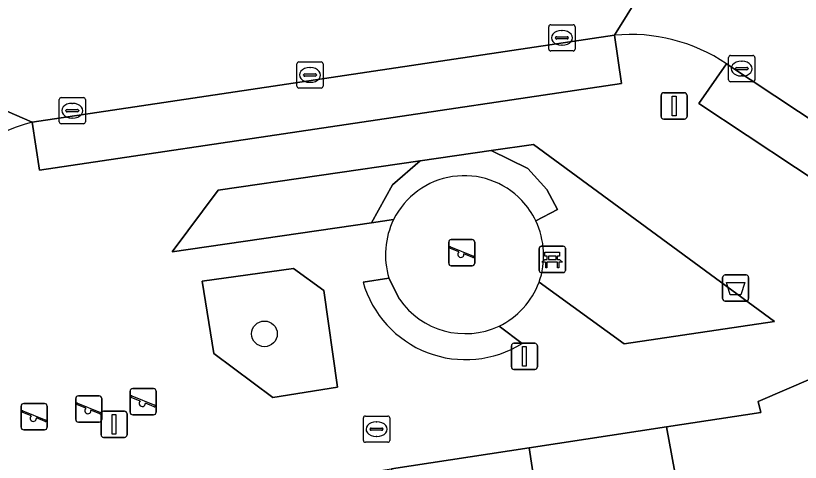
# Model space of a CAD drawing. Extents: x 159279 to 160377, y 384531 to 385888.
# Drawn here: x 159899.2 to 159929.07, y 384915.84 to 384932.85 of the extents above; entities that cross this region are included whole.
import ezdxf

# ---------------------------------------------------------------- set-up
doc = ezdxf.new("R2010")
doc.units = 0
for name, color, linetype in [('IMGEO_Afvalbak', 7, 'Continuous'), ('IMGEO_Bank', 7, 'Continuous'), ('IMGEO_Boom', 7, 'Continuous'), ('IMGEO_Brandkraan', 7, 'Continuous'), ('IMGEO_Groenvoorziening', 7, 'Continuous'), ('IMGEO_Haag', 7, 'Continuous'), ('IMGEO_Kolk', 7, 'Continuous'), ('IMGEO_Lichtmast', 7, 'Continuous'), ('IMGEO_Pand', 7, 'Continuous'), ('IMGEO_Parkeervlak_open', 7, 'Continuous'), ('IMGEO_Rijbaan_lokaal_open', 7, 'Continuous'), ('IMGEO_Speelvoorziening', 7, 'Continuous'), ('IMGEO_Terreindeel_onvherhard', 7, 'Continuous'), ('IMGEO_Voetpad_open', 7, 'Continuous')]:
    doc.layers.add(name, color=color, linetype=linetype)

msp = doc.modelspace()

# ---------------------------------------------------------------- linework, layer by layer
at = {"layer": 'IMGEO_Afvalbak'}
for p, q in [((159926.11, 384922.079), (159926.11, 384922.879)), ((159926.11, 384922.879), (159926.11, 384922.079)), ((159926.21, 384922.979), (159927, 384922.979)), ((159927, 384922.979), (159926.21, 384922.979)), ((159927.1, 384922.879), (159927.1, 384922.079)), ((159927.1, 384922.079), (159927.1, 384922.879)), ((159927, 384921.979), (159926.21, 384921.979)), ((159926.21, 384921.979), (159927, 384921.979))]:
    msp.add_line(p, q, dxfattribs=at)
msp.add_lwpolyline([(159926.253, 384922.693), (159926.957, 384922.693), (159926.808, 384922.223), (159926.402, 384922.223), (159926.253, 384922.693)], dxfattribs=at)
for centre, start, end in [((159926.21, 384922.879), 90, 180), ((159926.21, 384922.879), 90, 180), ((159927, 384922.879), 0, 90), ((159927, 384922.879), 360, 90), ((159926.21, 384922.079), 180, 270), ((159926.21, 384922.079), 180, 270), ((159927, 384922.079), 270, 0), ((159927, 384922.079), 270, 0)]:
    msp.add_arc(centre, 0.1, start, end, dxfattribs=at)
at = {"layer": 'IMGEO_Bank'}
for p, q in [((159919.126, 384923.144), (159919.126, 384923.985)), ((159919.126, 384923.985), (159919.126, 384923.144)), ((159919.201, 384924.069), (159920.042, 384924.069)), ((159920.042, 384924.069), (159919.201, 384924.069)), ((159920.126, 384923.994), (159920.126, 384923.153)), ((159920.126, 384923.153), (159920.126, 384923.994)), ((159919.435, 384923.575), (159919.435, 384923.681)), ((159919.479, 384923.681), (159919.479, 384923.575)), ((159919.767, 384923.687), (159919.485, 384923.687)), ((159919.773, 384923.575), (159919.773, 384923.681)), ((159919.817, 384923.681), (159919.817, 384923.575)), ((159919.823, 384923.467), (159919.43, 384923.467)), ((159919.485, 384923.569), (159919.767, 384923.569)), ((159920.051, 384923.069), (159919.21, 384923.069)), ((159919.21, 384923.069), (159920.051, 384923.069))]:
    msp.add_line(p, q, dxfattribs=at)
for points in [[(159919.429, 384923.687), (159919.343, 384923.687), (159919.343, 384923.848), (159919.906, 384923.848), (159919.906, 384923.687), (159919.823, 384923.687)], [(159919.373, 384923.467), (159919.231, 384923.467), (159919.343, 384923.569), (159919.429, 384923.569)], [(159919.423, 384923.46), (159919.423, 384923.253), (159919.38, 384923.253), (159919.38, 384923.46)], [(159919.823, 384923.569), (159919.906, 384923.569), (159920.018, 384923.467), (159919.879, 384923.467)], [(159919.873, 384923.46), (159919.873, 384923.253), (159919.829, 384923.253), (159919.829, 384923.46)]]:
    msp.add_lwpolyline(points, dxfattribs=at)
for centre, radius, start, end in [((159919.204, 384923.991), 0.0779, 92.4484, 184.2845), ((159919.204, 384923.991), 0.0779, 92.4484, 184.2845), ((159920.048, 384923.991), 0.0779, 2.4484, 94.2845), ((159920.048, 384923.991), 0.0779, 2.4484, 94.2845), ((159919.428, 384923.68), 0.00671, 2.8957, 87.1043), ((159919.485, 384923.68), 0.00671, 92.8957, 177.1043), ((159919.767, 384923.68), 0.00671, 2.8957, 87.1043), ((159919.824, 384923.68), 0.00671, 92.8957, 177.1043), ((159919.373, 384923.46), 0.00671, 2.8957, 87.1043), ((159919.43, 384923.46), 0.00671, 92.8957, 177.1043), ((159919.428, 384923.576), 0.00671, 272.8957, 357.1043), ((159919.485, 384923.576), 0.00671, 182.8957, 267.1043), ((159919.767, 384923.576), 0.00671, 272.8957, 357.1043), ((159919.824, 384923.576), 0.00671, 182.8957, 267.1043), ((159919.822, 384923.46), 0.00671, 2.8957, 87.1043), ((159919.879, 384923.46), 0.00671, 92.8957, 177.1043), ((159919.204, 384923.147), 0.0779, 182.4484, 274.2845), ((159919.204, 384923.147), 0.0779, 182.4484, 274.2845), ((159920.048, 384923.147), 0.0779, 272.4484, 4.2845), ((159920.048, 384923.147), 0.0779, 272.4484, 4.2845)]:
    msp.add_arc(centre, radius, start, end, dxfattribs=at)
at = {"layer": 'IMGEO_Boom'}
msp.add_circle((159908.669, 384920.734), 0.489, dxfattribs=at)
at = {"layer": 'IMGEO_Brandkraan'}
for p, q in [((159912.434, 384916.677), (159912.434, 384917.529)), ((159912.509, 384917.603), (159913.361, 384917.603)), ((159912.922, 384917.383), (159912.947, 384917.383)), ((159913.435, 384917.529), (159913.435, 384916.677)), ((159912.693, 384917.097), (159912.693, 384917.109)), ((159912.736, 384917.146), (159913.134, 384917.146)), ((159913.177, 384917.109), (159913.177, 384917.097)), ((159913.131, 384917.06), (159912.733, 384917.06)), ((159912.945, 384916.823), (159912.92, 384916.823)), ((159913.361, 384916.603), (159912.509, 384916.603))]:
    msp.add_line(p, q, dxfattribs=at)
for points in [[(159912.434, 384916.677), (159912.434, 384917.529)], [(159912.509, 384917.603), (159913.361, 384917.603)], [(159913.435, 384917.529), (159913.435, 384916.677)], [(159913.361, 384916.603), (159912.509, 384916.603)]]:
    msp.add_lwpolyline(points, dxfattribs=at)
for centre, radius, start, end in [((159912.511, 384917.527), 0.0765, 91.552, 178.448), ((159912.511, 384917.527), 0.0765, 91.552, 178.448), ((159913.359, 384917.527), 0.0765, 1.552, 88.448), ((159913.359, 384917.527), 0.0765, 1.552, 88.448), ((159912.733, 384917.106), 0.0403, 85.8775, 175.7526), ((159912.73, 384917.096), 0.0366, 178.938, 274.7102), ((159913.134, 384917.103), 0.043, 264.8664, 352.4533), ((159913.138, 384917.108), 0.0386, 1.7309, 96.639), ((159912.511, 384916.679), 0.0765, 181.552, 268.448), ((159912.511, 384916.679), 0.0765, 181.552, 268.448), ((159913.359, 384916.679), 0.0765, 271.552, 358.448), ((159913.359, 384916.679), 0.0765, 271.552, 358.448)]:
    msp.add_arc(centre, radius, start, end, dxfattribs=at)
for centre, major_axis, ratio, start_param, end_param in [((159912.921, 384917.103), (-0.387, 0.002), 0.722429, 4.712389, 7.853982), ((159912.946, 384917.103), (-0.39, 0.002), 0.717154, 1.570796, 4.712389)]:
    msp.add_ellipse(centre, major_axis=major_axis, ratio=ratio, start_param=start_param, end_param=end_param, dxfattribs=at)
at = {"layer": 'IMGEO_Groenvoorziening'}
for points in [[(159918.911, 384927.947), (159917.302, 384927.714), (159918.696, 384927.032), (159919.421, 384926.233), (159919.821, 384925.471), (159918.995, 384925.039)], [(159919.124, 384922.697), (159922.365, 384920.35), (159928.08, 384921.21), (159918.911, 384927.947)], [(159917.302, 384927.714), (159914.601, 384927.323), (159913.542, 384926.415), (159912.748, 384924.965), (159913.583, 384925.087)], [(159918.995, 384925.039), (159919.821, 384925.471), (159919.421, 384926.233), (159918.696, 384927.032), (159917.302, 384927.714)], [(159913.803, 384922.059), (159913.403, 384922.861), (159912.421, 384922.704)], [(159918.481, 384920.368), (159917.601, 384921.025)]]:
    msp.add_lwpolyline(points, dxfattribs=at)
for points in [[(159914.601, 384927.323), (159906.905, 384926.208), (159905.155, 384923.855), (159912.748, 384924.965), (159913.542, 384926.415)], [(159911.45, 384918.708), (159910.925, 384922.383), (159909.774, 384923.22), (159906.294, 384922.744), (159906.743, 384919.98), (159908.989, 384918.307)]]:
    msp.add_lwpolyline(points, close=True, dxfattribs=at)
for centre, radius, start, end in [((159916.278, 384923.75), 3.008, 43.4266, 153.6154), ((159916.243, 384923.728), 3.049, 25.4757, 43.285), ((159916.217, 384923.711), 3.078, 340.7595, 25.546), ((159916.329, 384923.814), 4.063, 195.8522, 301.9867), ((159916.316, 384923.797), 3.055, 214.669, 294.8719)]:
    msp.add_arc(centre, radius, start, end, dxfattribs=at)
at = {"layer": 'IMGEO_Haag'}
for points in [[(159917.302, 384927.714), (159914.601, 384927.323), (159913.542, 384926.415), (159912.748, 384924.965), (159913.583, 384925.087)], [(159918.995, 384925.039), (159919.821, 384925.471), (159919.421, 384926.233), (159918.696, 384927.032), (159917.302, 384927.714)], [(159913.803, 384922.059), (159913.403, 384922.861), (159912.421, 384922.704)], [(159918.481, 384920.368), (159917.601, 384921.025)]]:
    msp.add_lwpolyline(points, dxfattribs=at)
for centre, radius, start, end in [((159916.278, 384923.75), 3.008, 43.4266, 153.6154), ((159916.243, 384923.728), 3.049, 25.4757, 43.285), ((159916.329, 384923.814), 4.063, 195.8522, 301.9867), ((159916.316, 384923.797), 3.055, 214.669, 294.8719)]:
    msp.add_arc(centre, radius, start, end, dxfattribs=at)
at = {"layer": 'IMGEO_Kolk'}
for p, q in [((159919.493, 384931.583), (159919.493, 384932.435)), ((159919.568, 384932.509), (159920.42, 384932.509)), ((159920.494, 384932.435), (159920.494, 384931.583)), ((159919.795, 384932.052), (159920.193, 384932.052)), ((159919.981, 384932.289), (159920.006, 384932.289)), ((159919.752, 384932.003), (159919.752, 384932.015)), ((159920.19, 384931.966), (159919.792, 384931.966)), ((159920.004, 384931.729), (159919.979, 384931.729)), ((159920.236, 384932.015), (159920.236, 384932.003)), ((159920.42, 384931.509), (159919.568, 384931.509)), ((159926.335, 384930.411), (159926.335, 384931.263)), ((159926.41, 384931.337), (159927.262, 384931.337)), ((159927.336, 384931.263), (159927.336, 384930.411)), ((159909.902, 384930.169), (159909.902, 384931.021)), ((159909.977, 384931.095), (159910.829, 384931.095)), ((159910.39, 384930.875), (159910.415, 384930.875)), ((159910.903, 384931.021), (159910.903, 384930.169)), ((159926.594, 384930.831), (159926.594, 384930.843)), ((159926.637, 384930.88), (159927.035, 384930.88)), ((159926.823, 384931.117), (159926.848, 384931.117)), ((159927.078, 384930.843), (159927.078, 384930.831)), ((159910.161, 384930.589), (159910.161, 384930.601)), ((159910.599, 384930.552), (159910.201, 384930.552)), ((159910.204, 384930.638), (159910.602, 384930.638)), ((159910.645, 384930.601), (159910.645, 384930.589)), ((159927.032, 384930.794), (159926.634, 384930.794)), ((159926.846, 384930.557), (159926.821, 384930.557)), ((159910.413, 384930.315), (159910.388, 384930.315)), ((159927.262, 384930.337), (159926.41, 384930.337)), ((159910.829, 384930.095), (159909.977, 384930.095)), ((159900.854, 384928.809), (159900.854, 384929.661)), ((159900.929, 384929.735), (159901.781, 384929.735)), ((159901.855, 384929.661), (159901.855, 384928.809)), ((159901.342, 384929.515), (159901.367, 384929.515)), ((159901.113, 384929.229), (159901.113, 384929.241)), ((159901.551, 384929.192), (159901.153, 384929.192)), ((159901.156, 384929.278), (159901.554, 384929.278)), ((159901.597, 384929.241), (159901.597, 384929.229)), ((159901.781, 384928.735), (159900.929, 384928.735)), ((159901.365, 384928.955), (159901.34, 384928.955))]:
    msp.add_line(p, q, dxfattribs=at)
for points in [[(159919.493, 384931.583), (159919.493, 384932.435)], [(159919.568, 384932.509), (159920.42, 384932.509)], [(159920.494, 384932.435), (159920.494, 384931.583)], [(159920.42, 384931.509), (159919.568, 384931.509)], [(159926.335, 384930.411), (159926.335, 384931.263)], [(159926.41, 384931.337), (159927.262, 384931.337)], [(159927.336, 384931.263), (159927.336, 384930.411)], [(159909.902, 384930.169), (159909.902, 384931.021)], [(159909.977, 384931.095), (159910.829, 384931.095)], [(159910.903, 384931.021), (159910.903, 384930.169)], [(159927.262, 384930.337), (159926.41, 384930.337)], [(159910.829, 384930.095), (159909.977, 384930.095)], [(159900.854, 384928.809), (159900.854, 384929.661)], [(159900.929, 384929.735), (159901.781, 384929.735)], [(159901.855, 384929.661), (159901.855, 384928.809)], [(159901.781, 384928.735), (159900.929, 384928.735)]]:
    msp.add_lwpolyline(points, dxfattribs=at)
for centre, radius, start, end in [((159919.57, 384932.433), 0.0765, 91.552, 178.448), ((159919.57, 384932.433), 0.0765, 91.552, 178.448), ((159920.418, 384932.433), 0.0765, 1.552, 88.448), ((159920.418, 384932.433), 0.0765, 1.552, 88.448), ((159919.792, 384932.012), 0.0403, 85.8775, 175.7526), ((159920.197, 384932.014), 0.0386, 1.7309, 96.639), ((159919.789, 384932.002), 0.0366, 178.938, 274.7102), ((159920.193, 384932.009), 0.043, 264.8664, 352.4533), ((159919.57, 384931.585), 0.0765, 181.552, 268.448), ((159919.57, 384931.585), 0.0765, 181.552, 268.448), ((159920.418, 384931.585), 0.0765, 271.552, 358.448), ((159920.418, 384931.585), 0.0765, 271.552, 358.448), ((159926.412, 384931.261), 0.0765, 91.552, 178.448), ((159926.412, 384931.261), 0.0765, 91.552, 178.448), ((159927.26, 384931.261), 0.0765, 1.552, 88.448), ((159927.26, 384931.261), 0.0765, 1.552, 88.448), ((159909.979, 384931.019), 0.0765, 91.552, 178.448), ((159909.979, 384931.019), 0.0765, 91.552, 178.448), ((159910.827, 384931.019), 0.0765, 1.552, 88.448), ((159910.827, 384931.019), 0.0765, 1.552, 88.448), ((159926.634, 384930.84), 0.0403, 85.8775, 175.7526), ((159926.631, 384930.83), 0.0366, 178.938, 274.7102), ((159927.035, 384930.837), 0.043, 264.8664, 352.4533), ((159927.039, 384930.842), 0.0386, 1.7309, 96.639), ((159910.201, 384930.598), 0.0403, 85.8775, 175.7526), ((159910.198, 384930.588), 0.0366, 178.938, 274.7102), ((159910.602, 384930.595), 0.043, 264.8664, 352.4533), ((159910.606, 384930.6), 0.0386, 1.7309, 96.639), ((159926.412, 384930.413), 0.0765, 181.552, 268.448), ((159926.412, 384930.413), 0.0765, 181.552, 268.448), ((159927.26, 384930.413), 0.0765, 271.552, 358.448), ((159927.26, 384930.413), 0.0765, 271.552, 358.448), ((159909.979, 384930.171), 0.0765, 181.552, 268.448), ((159909.979, 384930.171), 0.0765, 181.552, 268.448), ((159910.827, 384930.171), 0.0765, 271.552, 358.448), ((159910.827, 384930.171), 0.0765, 271.552, 358.448), ((159900.931, 384929.659), 0.0765, 91.552, 178.448), ((159900.931, 384929.659), 0.0765, 91.552, 178.448), ((159901.779, 384929.659), 0.0765, 1.552, 88.448), ((159901.779, 384929.659), 0.0765, 1.552, 88.448), ((159901.153, 384929.238), 0.0403, 85.8775, 175.7526), ((159901.15, 384929.228), 0.0366, 178.938, 274.7102), ((159901.554, 384929.235), 0.043, 264.8664, 352.4533), ((159901.558, 384929.24), 0.0386, 1.7309, 96.639), ((159900.931, 384928.811), 0.0765, 181.552, 268.448), ((159900.931, 384928.811), 0.0765, 181.552, 268.448), ((159901.779, 384928.811), 0.0765, 271.552, 358.448), ((159901.779, 384928.811), 0.0765, 271.552, 358.448)]:
    msp.add_arc(centre, radius, start, end, dxfattribs=at)
for centre, major_axis, ratio, start_param, end_param in [((159919.98, 384932.009), (-0.387, 0.002), 0.722429, 4.712389, 7.853982), ((159920.005, 384932.009), (-0.39, 0.002), 0.717154, 1.570796, 4.712389), ((159910.389, 384930.595), (-0.387, 0.002), 0.722429, 4.712389, 7.853982), ((159910.414, 384930.595), (-0.39, 0.002), 0.717154, 1.570796, 4.712389), ((159926.822, 384930.837), (-0.387, 0.002), 0.722429, 4.712389, 7.853982), ((159926.847, 384930.837), (-0.39, 0.002), 0.717154, 1.570796, 4.712389), ((159901.341, 384929.235), (-0.387, 0.002), 0.722429, 4.712389, 7.853982), ((159901.366, 384929.235), (-0.39, 0.002), 0.717154, 1.570796, 4.712389)]:
    msp.add_ellipse(centre, major_axis=major_axis, ratio=ratio, start_param=start_param, end_param=end_param, dxfattribs=at)
at = {"layer": 'IMGEO_Lichtmast'}
for p, q in [((159923.767, 384929.018), (159923.767, 384929.818)), ((159923.767, 384929.818), (159923.767, 384929.018)), ((159923.867, 384929.918), (159924.657, 384929.918)), ((159924.657, 384929.918), (159923.867, 384929.918)), ((159924.757, 384929.818), (159924.757, 384929.018)), ((159924.757, 384929.018), (159924.757, 384929.818)), ((159924.657, 384928.918), (159923.867, 384928.918)), ((159923.867, 384928.918), (159924.657, 384928.918)), ((159918.167, 384920.375), (159918.957, 384920.375)), ((159918.957, 384920.375), (159918.167, 384920.375)), ((159918.067, 384919.475), (159918.067, 384920.275)), ((159918.067, 384920.275), (159918.067, 384919.475)), ((159919.057, 384920.275), (159919.057, 384919.475)), ((159919.057, 384919.475), (159919.057, 384920.275)), ((159918.957, 384919.375), (159918.167, 384919.375)), ((159918.167, 384919.375), (159918.957, 384919.375)), ((159902.447, 384916.889), (159902.447, 384917.689)), ((159902.447, 384917.689), (159902.447, 384916.889)), ((159902.547, 384917.789), (159903.337, 384917.789)), ((159903.337, 384917.789), (159902.547, 384917.789)), ((159903.437, 384917.689), (159903.437, 384916.889)), ((159903.437, 384916.889), (159903.437, 384917.689)), ((159903.337, 384916.789), (159902.547, 384916.789)), ((159902.547, 384916.789), (159903.337, 384916.789))]:
    msp.add_line(p, q, dxfattribs=at)
for points in [[(159924.187, 384929.793), (159924.337, 384929.793), (159924.337, 384929.043), (159924.187, 384929.043), (159924.187, 384929.793)], [(159918.487, 384920.25), (159918.637, 384920.25), (159918.637, 384919.5), (159918.487, 384919.5), (159918.487, 384920.25)], [(159902.867, 384917.664), (159903.017, 384917.664), (159903.017, 384916.914), (159902.867, 384916.914), (159902.867, 384917.664)]]:
    msp.add_lwpolyline(points, dxfattribs=at)
for centre, start, end in [((159923.867, 384929.818), 90, 180), ((159923.867, 384929.818), 90, 180), ((159924.657, 384929.818), 0, 90), ((159924.657, 384929.818), 360, 90), ((159923.867, 384929.018), 180, 270), ((159923.867, 384929.018), 180, 270), ((159924.657, 384929.018), 270, 0), ((159924.657, 384929.018), 270, 0), ((159918.167, 384920.275), 90, 180), ((159918.167, 384920.275), 90, 180), ((159918.957, 384920.275), 0, 90), ((159918.957, 384920.275), 360, 90), ((159918.167, 384919.475), 180, 270), ((159918.167, 384919.475), 180, 270), ((159918.957, 384919.475), 270, 0), ((159918.957, 384919.475), 270, 0), ((159902.547, 384917.689), 90, 180), ((159902.547, 384917.689), 90, 180), ((159903.337, 384917.689), 0, 90), ((159903.337, 384917.689), 360, 90), ((159902.547, 384916.889), 180, 270), ((159902.547, 384916.889), 180, 270), ((159903.337, 384916.889), 270, 0), ((159903.337, 384916.889), 270, 0)]:
    msp.add_arc(centre, 0.1, start, end, dxfattribs=at)
at = {"layer": 'IMGEO_Pand'}
for points in [[(159933.027, 384909.869), (159935.885, 384913.787), (159937.395, 384915.867), (159935.651, 384917.805), (159932.112, 384918.851), (159929.557, 384919.059), (159927.465, 384918.157), (159927.558, 384917.738), (159923.977, 384917.191), (159925.446, 384909.184), (159926.063, 384905.825), (159922.009, 384897.223), (159925.438, 384895.607), (159927.434, 384900.13), (159927.517, 384900.319), (159929.643, 384905.135)], [(159918.741, 384916.392), (159920.333, 384905.964), (159924.026, 384906.642), (159923.621, 384908.849), (159925.446, 384909.184), (159923.977, 384917.191)], [(159913.511, 384915.593), (159914.765, 384907.388), (159917.984, 384907.913), (159918.367, 384905.603), (159920.333, 384905.964), (159918.741, 384916.392)]]:
    msp.add_lwpolyline(points, close=True, dxfattribs=at)
at = {"layer": 'IMGEO_Parkeervlak_open'}
for points in [[(159921.994, 384932.106), (159899.827, 384928.8), (159900.106, 384926.975), (159922.254, 384930.275)], [(159935.415, 384924.956), (159926.252, 384931.023), (159925.203, 384929.508), (159934.401, 384923.411)]]:
    msp.add_lwpolyline(points, close=True, dxfattribs=at)
at = {"layer": 'IMGEO_Rijbaan_lokaal_open'}
for points in [[(159893.807, 384937.821), (159889.899, 384937.196), (159890.066, 384936.091), (159890.552, 384932.824), (159899.827, 384928.8), (159921.994, 384932.106), (159925.666, 384938.022), (159925.436, 384938.175)], [(159936.677, 384930.72), (159927.538, 384936.779), (159927.183, 384937.014), (159925.666, 384938.022), (159921.994, 384932.106)], [(159899.827, 384928.8), (159890.552, 384932.824), (159890.902, 384930.474)], [(159926.252, 384931.023), (159935.415, 384924.956), (159942.2, 384920.443), (159946.183, 384917.808), (159948.807, 384916.086), (159951.907, 384920.73), (159950.751, 384921.669)]]:
    msp.add_lwpolyline(points, dxfattribs=at)
for centre, radius, start, end in [((159922.627, 384925.683), 6.454, 55.8289, 95.6305), ((159901.724, 384921.701), 7.348, 104.9632, 144.2996)]:
    msp.add_arc(centre, radius, start, end, dxfattribs=at)
at = {"layer": 'IMGEO_Speelvoorziening'}
for p, q in [((159915.781, 384924.327), (159916.571, 384924.327)), ((159916.571, 384924.327), (159915.781, 384924.327)), ((159915.681, 384923.427), (159915.681, 384924.227)), ((159915.681, 384924.227), (159915.681, 384923.427)), ((159916.064, 384923.855), (159915.725, 384923.992)), ((159915.75, 384924.052), (159916.626, 384923.699)), ((159916.671, 384924.227), (159916.671, 384923.427)), ((159916.671, 384923.427), (159916.671, 384924.227)), ((159916.602, 384923.639), (159916.262, 384923.776)), ((159916.571, 384923.327), (159915.781, 384923.327)), ((159915.781, 384923.327), (159916.571, 384923.327)), ((159903.654, 384918.647), (159904.444, 384918.647)), ((159904.444, 384918.647), (159903.654, 384918.647)), ((159901.584, 384918.371), (159902.374, 384918.371)), ((159902.374, 384918.371), (159901.584, 384918.371)), ((159903.554, 384917.747), (159903.554, 384918.547)), ((159903.554, 384918.547), (159903.554, 384917.747)), ((159903.937, 384918.175), (159903.598, 384918.312)), ((159903.623, 384918.372), (159904.499, 384918.019)), ((159904.544, 384918.547), (159904.544, 384917.747)), ((159904.544, 384917.747), (159904.544, 384918.547)), ((159899.505, 384918.079), (159900.295, 384918.079)), ((159900.295, 384918.079), (159899.505, 384918.079)), ((159901.484, 384917.471), (159901.484, 384918.271)), ((159901.484, 384918.271), (159901.484, 384917.471)), ((159901.867, 384917.899), (159901.528, 384918.036)), ((159901.553, 384918.096), (159902.429, 384917.743)), ((159902.474, 384918.271), (159902.474, 384917.471)), ((159902.474, 384917.471), (159902.474, 384918.271)), ((159904.475, 384917.959), (159904.135, 384918.096)), ((159899.405, 384917.179), (159899.405, 384917.979)), ((159899.405, 384917.979), (159899.405, 384917.179)), ((159899.788, 384917.607), (159899.449, 384917.744)), ((159899.474, 384917.804), (159900.35, 384917.451)), ((159900.395, 384917.979), (159900.395, 384917.179)), ((159900.395, 384917.179), (159900.395, 384917.979)), ((159902.405, 384917.683), (159902.065, 384917.82)), ((159900.326, 384917.391), (159899.986, 384917.528)), ((159904.444, 384917.647), (159903.654, 384917.647)), ((159903.654, 384917.647), (159904.444, 384917.647)), ((159902.374, 384917.371), (159901.584, 384917.371)), ((159901.584, 384917.371), (159902.374, 384917.371)), ((159900.295, 384917.079), (159899.505, 384917.079)), ((159899.505, 384917.079), (159900.295, 384917.079))]:
    msp.add_line(p, q, dxfattribs=at)
for centre, radius, start, end in [((159915.781, 384924.227), 0.1, 90, 180), ((159915.781, 384924.227), 0.1, 90, 180), ((159916.571, 384924.227), 0.1, 0, 90), ((159916.571, 384924.227), 0.1, 360, 90), ((159915.738, 384924.022), 0.0327, 68.078, 248.078), ((159916.143, 384923.765), 0.12, 130.9928, 5.1632), ((159916.614, 384923.669), 0.0327, 248.078, 68.078), ((159915.781, 384923.427), 0.1, 180, 270), ((159915.781, 384923.427), 0.1, 180, 270), ((159916.571, 384923.427), 0.1, 270, 0), ((159916.571, 384923.427), 0.1, 270, 0), ((159903.654, 384918.547), 0.1, 90, 180), ((159903.654, 384918.547), 0.1, 90, 180), ((159904.444, 384918.547), 0.1, 0, 90), ((159904.444, 384918.547), 0.1, 360, 90), ((159901.584, 384918.271), 0.1, 90, 180), ((159901.584, 384918.271), 0.1, 90, 180), ((159902.374, 384918.271), 0.1, 0, 90), ((159902.374, 384918.271), 0.1, 360, 90), ((159903.611, 384918.342), 0.0327, 68.078, 248.078), ((159899.505, 384917.979), 0.1, 90, 180), ((159899.505, 384917.979), 0.1, 90, 180), ((159900.295, 384917.979), 0.1, 0, 90), ((159900.295, 384917.979), 0.1, 360, 90), ((159901.541, 384918.066), 0.0327, 68.078, 248.078), ((159904.016, 384918.085), 0.12, 130.9928, 5.1632), ((159904.487, 384917.989), 0.0327, 248.078, 68.078), ((159899.462, 384917.774), 0.0327, 68.078, 248.078), ((159901.946, 384917.809), 0.12, 130.9928, 5.1632), ((159902.417, 384917.713), 0.0327, 248.078, 68.078), ((159903.654, 384917.747), 0.1, 180, 270), ((159903.654, 384917.747), 0.1, 180, 270), ((159904.444, 384917.747), 0.1, 270, 0), ((159904.444, 384917.747), 0.1, 270, 0), ((159899.867, 384917.517), 0.12, 130.9928, 5.1632), ((159900.338, 384917.421), 0.0327, 248.078, 68.078), ((159901.584, 384917.471), 0.1, 180, 270), ((159901.584, 384917.471), 0.1, 180, 270), ((159902.374, 384917.471), 0.1, 270, 0), ((159902.374, 384917.471), 0.1, 270, 0), ((159899.505, 384917.179), 0.1, 180, 270), ((159899.505, 384917.179), 0.1, 180, 270), ((159900.295, 384917.179), 0.1, 270, 0), ((159900.295, 384917.179), 0.1, 270, 0)]:
    msp.add_arc(centre, radius, start, end, dxfattribs=at)
at = {"layer": 'IMGEO_Terreindeel_onvherhard'}
msp.add_lwpolyline([(159913.403, 384922.861), (159913.803, 384922.059)], dxfattribs=at)
for centre, radius, start, end in [((159916.278, 384923.75), 3.008, 43.4266, 153.6154), ((159916.243, 384923.728), 3.049, 25.4757, 43.285), ((159916.367, 384923.742), 3.092, 154.2046, 196.5493), ((159916.217, 384923.711), 3.078, 340.7595, 25.546), ((159916.226, 384923.807), 3.103, 296.2962, 339.044), ((159916.316, 384923.797), 3.055, 214.669, 294.8719)]:
    msp.add_arc(centre, radius, start, end, dxfattribs=at)
at = {"layer": 'IMGEO_Voetpad_open'}
for points in [[(159921.994, 384932.106), (159922.254, 384930.275), (159900.106, 384926.975), (159899.827, 384928.8)], [(159873.223, 384886.371), (159876.365, 384890.947), (159879.508, 384895.525), (159882.65, 384900.102), (159885.793, 384904.678), (159889.179, 384909.609), (159890.919, 384912.144), (159897.705, 384913.18), (159903.053, 384913.997), (159908.282, 384914.795), (159913.511, 384915.593), (159918.741, 384916.392), (159923.977, 384917.191), (159927.558, 384917.738), (159927.465, 384918.157), (159929.557, 384919.059), (159932.112, 384918.851), (159942.2, 384920.443), (159935.415, 384924.956), (159934.401, 384923.411), (159925.203, 384929.508), (159926.252, 384931.023)], [(159913.583, 384925.087), (159912.748, 384924.965), (159905.155, 384923.855), (159906.905, 384926.208), (159914.601, 384927.323), (159917.302, 384927.714), (159918.911, 384927.947), (159928.08, 384921.21), (159922.365, 384920.35), (159919.124, 384922.697)], [(159912.421, 384922.704), (159913.403, 384922.861)], [(159917.601, 384921.025), (159918.481, 384920.368)]]:
    msp.add_lwpolyline(points, dxfattribs=at)
msp.add_lwpolyline([(159906.743, 384919.98), (159906.294, 384922.744), (159909.774, 384923.22), (159910.925, 384922.383), (159911.45, 384918.708), (159908.989, 384918.307)], close=True, dxfattribs=at)
for centre, radius, start, end in [((159922.627, 384925.683), 6.454, 55.8289, 95.6305), ((159901.724, 384921.701), 7.348, 104.9632, 144.2996), ((159916.367, 384923.742), 3.092, 154.2046, 196.5493), ((159916.329, 384923.814), 4.063, 195.8522, 301.9867), ((159916.226, 384923.807), 3.103, 296.2962, 339.044)]:
    msp.add_arc(centre, radius, start, end, dxfattribs=at)

doc.saveas('drawing.dxf')
